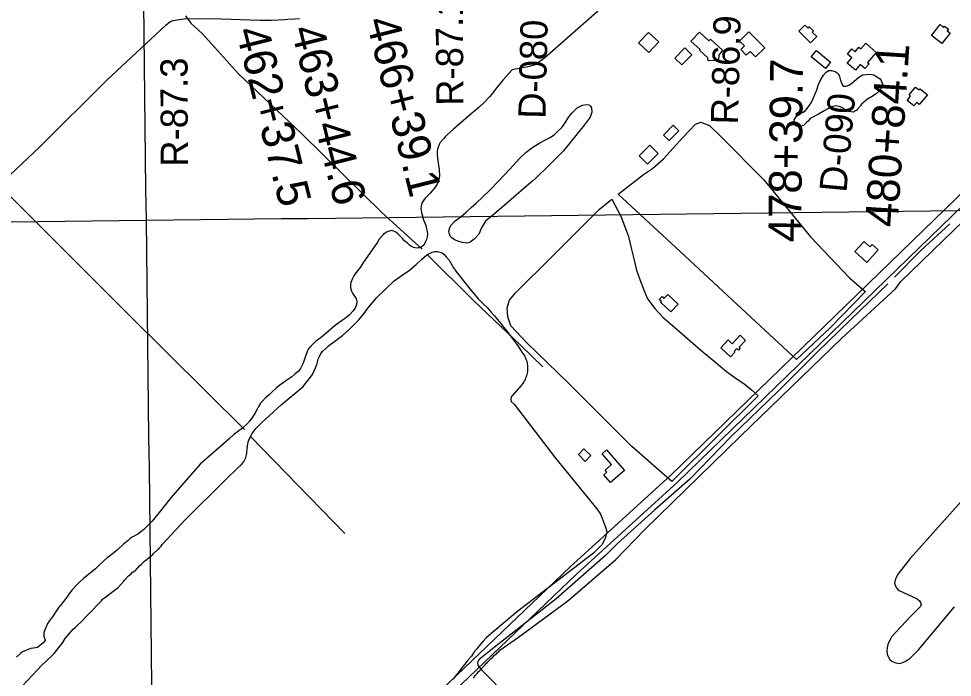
# Model space of a CAD drawing. Extents: x 3704301 to 3742427, y 506229 to 532009.
# Drawn here: x 3718668 to 3721518, y 516437 to 518448 of the extents above; entities that cross this region are included whole.
import ezdxf

# ---------------------------------------------------------------- set-up
doc = ezdxf.new("R2010")
doc.units = 0
for name, color, linetype in [('V-BLDG-OTLN', 7, 'Continuous'), ('V-GRID-MAJR', 7, 'Continuous'), ('V-RIVR-RANG-IDEN', 7, 'Continuous'), ('V-ROAD-CNTR', 7, 'Continuous'), ('V-SITE-VEGE', 7, 'Continuous'), ('V-SURV-IDEN', 7, 'Continuous'), ('V-TOPO-SHOR', 7, 'Continuous')]:
    doc.layers.add(name, color=color, linetype=linetype)

msp = doc.modelspace()

# ---------------------------------------------------------------- linework, layer by layer
at = {"layer": 'V-BLDG-OTLN'}
for points in [[(3720897.4, 518408.119), (3720945.688, 518359.446), (3720917.634, 518331.612), (3720900.835, 518348.547), (3720889.403, 518337.207), (3720872.568, 518354.173), (3720883.756, 518365.271), (3720869.103, 518380.045)], [(3721085.7630000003, 518375.09500000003), (3721049.964, 518410.016), (3721068.208, 518428.716), (3721077.86, 518419.299), (3721081.784, 518423.324), (3721094.252, 518411.161), (3721090.723, 518407.544), (3721104.4, 518394.199)], [(3721511.366, 518404.621), (3721485.936, 518372.517), (3721454.651, 518397.298), (3721480.941, 518430.49), (3721491.875, 518421.829), (3721494.9390000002, 518425.697), (3721506.6040000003, 518416.45900000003), (3721502.681, 518411.503)], [(3720622.0160000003, 518377.278), (3720591.423, 518345.11), (3720560.7320000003, 518374.297), (3720591.327, 518406.467)], [(3720748.271, 518353.814), (3720720.537, 518379.3), (3720746.094, 518407.114), (3720775.059, 518380.498), (3720779.872, 518385.735), (3720816.867, 518351.74), (3720805.308, 518336.642), (3720804.935, 518320.532), (3720773.328, 518319.95300000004), (3720772.4250000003, 518328.683), (3720746.809, 518352.223)], [(3720722.634, 518338.395), (3720692.4220000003, 518307.423), (3720671.109, 518328.212), (3720701.325, 518359.18)], [(3721130.85, 518296.184), (3721087.8850000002, 518332.206), (3721103.794, 518351.179), (3721146.757, 518315.152)], [(3721253.869, 518373.20900000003), (3721286.004, 518345.397), (3721259.509, 518314.786), (3721264.4590000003, 518310.503), (3721251.682, 518295.737), (3721237.467, 518308.042), (3721222.827, 518291.129), (3721197.737, 518312.848), (3721211.4960000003, 518328.745), (3721198.034, 518340.39400000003), (3721211.543, 518356), (3721221.339, 518347.521), (3721233.039, 518361.044), (3721238.931, 518355.951)], [(3721442.1890000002, 518215.81), (3721417.519, 518186.49700000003), (3721410.029, 518192.799), (3721400.889, 518181.936), (3721380.612, 518199), (3721391.187, 518211.569), (3721386.2970000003, 518215.685), (3721406.515, 518239.71), (3721416.9080000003, 518230.961), (3721419.9250000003, 518234.545)], [(3720683.399, 518106.246), (3720654.3680000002, 518076.081), (3720636.792, 518093.00200000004), (3720665.825, 518123.163)], [(3720562.36, 518029.641), (3720594.54, 518062.226), (3720620.165, 518036.92100000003), (3720587.98, 518004.34)], [(3721292.308, 517742.282), (3721257.416, 517704.099), (3721221.224, 517737.17), (3721249.073, 517767.646), (3721266.833, 517751.418), (3721273.886, 517759.114)], [(3720658.884, 517552.815), (3720627.92, 517582.235), (3720630.235, 517584.668), (3720623.785, 517590.791), (3720632.072, 517599.512), (3720638.13, 517593.755), (3720650.035, 517606.286), (3720681.3850000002, 517576.5)], [(3720840.9960000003, 517415.208), (3720811.245, 517443.05), (3720833.669, 517467.00800000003), (3720846.1, 517455.373), (3720870.35, 517481.28500000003), (3720887.15, 517465.558), (3720868.005, 517445.101), (3720871.1410000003, 517442.168), (3720865.546, 517436.19), (3720860.34, 517441.06200000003), (3720851.986, 517432.139), (3720854.572, 517429.716)], [(3720397.6920000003, 517096.34), (3720377.132, 517117.717), (3720393.75, 517134.39400000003), (3720414.519, 517113.726)], [(3720463.06, 517131.167), (3720517.486, 517068.26900000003), (3720475.252, 517031.724), (3720454.6, 517055.591), (3720463.433, 517063.237), (3720458.2800000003, 517069.19), (3720478.005, 517086.25800000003), (3720449.384, 517119.335)]]:
    msp.add_lwpolyline(points, close=True, dxfattribs=at)
at = {"layer": 'V-GRID-MAJR'}
for points in [[(3719130.791, 511775.213), (3719057.661, 517832.646), (3718984.494, 523893.163), (3718911.326, 529953.694), (3718911.289, 529956.764)], [(3708498.534, 517706.704), (3713778.102, 517769.291), (3719057.661, 517832.646), (3724337.211, 517896.76900000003), (3729616.752, 517961.659), (3734896.2830000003, 518027.318), (3740175.804, 518093.744), (3740175.805, 518093.744)]]:
    msp.add_spline(points, degree=3, dxfattribs=at)
at = {"layer": 'V-ROAD-CNTR'}
for points in [[(3722116.242728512, 518493.4049870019), (3722087.704785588, 518445.4430829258), (3721529.767901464, 517899.3831750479), (3720659.197642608, 517054.23286535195), (3720350.231260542, 516773.56942667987), (3719178.2426045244, 515651.810670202), (3719167.758625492, 515640.0046938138), (3719154.93465114, 515618.68773644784), (3719143.0686748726, 515600.69577243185), (3719118.275724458, 515574.26282529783), (3719059.2088425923, 515534.5859046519), (3718950.974059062, 515461.6970504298), (3718934.216092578, 515449.24007534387), (3718918.25012451, 515431.28211125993), (3718903.532153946, 515415.0021438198), (3718853.0392549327, 515333.899306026)], [(3721786.192388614, 518108.37175706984), (3721550.707859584, 517877.90121801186), (3720679.7376015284, 517032.360909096), (3720370.693219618, 516751.6274705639), (3719199.8665612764, 515630.98071186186), (3719192.0345769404, 515622.160729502), (3719180.320600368, 515602.6897684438), (3719166.702627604, 515582.0398097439), (3719137.8276853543, 515551.25687131), (3719075.9508091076, 515509.6919544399), (3718972.1266114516, 515439.7733150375)]]:
    msp.add_lwpolyline(points, dxfattribs=at)
at = {"layer": 'V-SITE-VEGE'}
for points in [[(3720451.555, 518484.479), (3720273.6180000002, 518327.588), (3720244.395, 518307.76300000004), (3720221.9990000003, 518301.273), (3720174.958, 518292.02400000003), (3720146.255, 518260.657), (3720137.58, 518250.477), (3720134.021, 518245.588), (3720127.899, 518237.773), (3720120.924, 518228.559), (3720112.1010000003, 518217.674), (3720105.275, 518209.582), (3720090.4960000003, 518193.13), (3720073.478, 518177.826), (3720060.301, 518167.403), (3720047.964, 518156.414), (3720012.23, 518124.973), (3719995.502, 518110.64900000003), (3719976.3570000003, 518093.534), (3719970.254, 518087.407), (3719965.708, 518082.528), (3719955.044, 518070.115)], [(3718529.615, 517866.21400000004), (3718732.7830000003, 518057.346), (3718937.474, 518260.69800000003), (3719116.799, 518428.435), (3719124.453, 518434.69), (3719131.529, 518439.405), (3719140.001, 518443.261), (3719164.223, 518447.109), (3719172.943, 518447.447), (3719257.7490000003, 518449.17600000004), (3719403.796, 518443.992), (3719439.23, 518443.939), (3719480.733, 518446.357), (3719489.882, 518447.254), (3719511.123, 518448.319), (3719524.765, 518448.61)], [(3719955.044, 518070.115), (3719951.757, 518064.52), (3719946.696, 518049.805), (3719945.7830000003, 518042.50200000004), (3719945.699, 518033.645), (3719946.446, 518023.51300000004), (3719947.485, 518014.223), (3719951.593, 517987.88800000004), (3719952.953, 517968.19), (3719950.133, 517952.609), (3719945.961, 517942.664), (3719937.828, 517930.229), (3719930.582, 517922.282), (3719924.049, 517915.596), (3719913.83, 517905.427), (3719908.718, 517900.131), (3719903.731, 517893.291), (3719900.159, 517887.276), (3719897.989, 517880.831), (3719896.958, 517876.05700000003), (3719896.18, 517868.05100000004), (3719896.418, 517863.55), (3719897.892, 517855.8), (3719899.7970000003, 517849.034), (3719904.294, 517834.368), (3719907.1780000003, 517826.74700000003), (3719910.6, 517817.01300000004), (3719913.457, 517806.86100000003), (3719915.063, 517798.129), (3719915.704, 517791.653), (3719914.7660000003, 517781.82), (3719913.009, 517774.384), (3719909.99, 517767.382), (3719904.829, 517757.025), (3719896.897, 517750.914), (3719891.816, 517748.854), (3719887.45, 517748.05100000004), (3719883.2290000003, 517747.951), (3719878.592, 517748.276), (3719873.126, 517750.015), (3719866.965, 517752.886), (3719861.929, 517755.606), (3719855.656, 517761.57), (3719846.1780000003, 517770.237), (3719838.238, 517778.18700000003), (3719825.291, 517791.667), (3719819.003, 517796.087), (3719812.853, 517799.802), (3719806.396, 517800.99), (3719795.967, 517798.555), (3719788.484, 517795.251), (3719780.4050000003, 517788.43700000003), (3719768.465, 517774.771), (3719763.179, 517766.243), (3719739.518, 517732.57800000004), (3719720.556, 517704.918), (3719709.9960000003, 517688.849), (3719702.4450000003, 517678.376), (3719694.475, 517668.185), (3719690.77, 517663.018), (3719686.756, 517654.619), (3719682.142, 517642.851), (3719680.819, 517637.098), (3719680.61, 517629.65), (3719681.666, 517622.468), (3719683.571, 517615.701), (3719687.032, 517609.901), (3719691.614, 517603.67100000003), (3719695.077, 517598.295), (3719697.844, 517593.488), (3719700.006, 517584.33), (3719699.224, 517575.898), (3719695.179, 517564.691), (3719688.058, 517555.054), (3719678.396, 517544.318), (3719665.217, 517533.615), (3719635.347, 517512.527), (3719591.262, 517475.12), (3719575.6890000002, 517464.02), (3719569.731, 517458.593), (3719559.79, 517448.14), (3719552.827, 517440.333), (3719548.665, 517431.51), (3719542.46, 517414.83900000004), (3719538.2630000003, 517402.224), (3719535.23, 517393.814), (3719528.349, 517379.96), (3719522.086, 517372.005), (3719511.451, 517362.544), (3719501.676, 517354.761), (3719486.81, 517344.079), (3719474.9250000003, 517336.454), (3719464.73, 517328.81700000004), (3719453.536, 517319.78500000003), (3719442.612, 517309.765), (3719432.953, 517299.451), (3719421.6240000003, 517290.83900000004), (3719410.8310000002, 517279.552), (3719406.415, 517273.689), (3719400.56, 517264.324), (3719396.12, 517255.507)], [(3720056.174, 516433.64900000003), (3720058.365, 516436.89900000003), (3720060.0100000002, 516439.608), (3720061.112, 516442.32), (3720067.667, 516448.808), (3720072.046, 516454.219), (3720075.87, 516458.003), (3720086.253, 516468.819), (3720091.719, 516474.768), (3720093.366, 516477.478), (3720099.375, 516483.423), (3720104.29, 516487.744), (3720107.571, 516491.533), (3720110.3030000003, 516494.237), (3720115.218, 516498.558), (3720118.495, 516502.34500000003), (3720121.776, 516505.58900000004), (3720126.685, 516508.825), (3720128.87, 516510.985), (3720133.785, 516515.309), (3720137.068, 516519.63800000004), (3720194.037, 516559.787), (3720344.156, 516670.223), (3720491.245, 516796.749), (3720578.484, 516887.23600000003), (3720871.202, 517173.636), (3721181.437, 517472.73000000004), (3721344.858, 517623.42), (3721361.217, 517645.454), (3721585.147, 517862.387)], [(3718679.861, 516410.891), (3718724.984, 516459.67), (3718737.301, 516472.405), (3718750.66, 516485.158), (3718754.7660000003, 516489.401), (3718769.17, 516502.17100000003), (3718776.3540000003, 516509.599), (3718790.6720000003, 516527.586), (3718802.935, 516543.45), (3718810.0500000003, 516555.056), (3718834.628, 516583.65400000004), (3718839.779, 516587.918), (3718845.935, 516594.283), (3718858.27, 516605.973), (3718878.7970000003, 516627.197), (3718920.875, 516670.705), (3718923.937, 516674.93200000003), (3718930.13, 516679.212), (3718958.991, 516701.617), (3718970.333, 516710.159), (3718988.789, 516730.303), (3718990.825, 516733.47000000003), (3719003.14, 516746.206), (3719012.413, 516753.667), (3719014.447, 516756.833), (3719022.708, 516762.191), (3719024.781, 516763.27), (3719038.105, 516778.11), (3719042.228, 516781.311), (3719052.49, 516791.922), (3719061.764, 516799.385), (3719065.886, 516802.586), (3719069.99, 516806.831), (3719072.065, 516807.908), (3719077.2120000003, 516812.17), (3719079.245, 516815.336), (3719081.316, 516816.416), (3719083.37, 516818.537), (3719085.424, 516820.659), (3719087.49, 516821.738), (3719092.623, 516827.045), (3719094.693, 516828.12), (3719096.7290000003, 516831.288), (3719102.887, 516837.656), (3719106.3340000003, 516842.325), (3719176.517, 516918.152), (3719301.291, 517042.255), (3719337.469, 517076.082), (3719346.843, 517086.115), (3719354.7970000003, 517094.335), (3719361.529, 517107.631), (3719363.719, 517115.905), (3719364.6180000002, 517121.662), (3719365.3140000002, 517135.857), (3719366.227, 517143.16000000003), (3719369.023, 517156.07), (3719372.775, 517166.298), (3719379.789, 517179.45), (3719385.636, 517188.113), (3719393.464, 517198.022), (3719410.0810000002, 517215.44200000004), (3719469.785, 517268.729), (3719535.132, 517324.213), (3719555.184, 517347.927), (3719564.7320000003, 517361.335), (3719569.463, 517370.852), (3719574.071, 517382.34), (3719577.823, 517392.428), (3719582.048, 517407.995), (3719586.072, 517417.096), (3719590.5100000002, 517425.49100000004), (3719596.912, 517433.304), (3719605.5670000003, 517441.37700000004), (3719613.079, 517447.775), (3719622.287, 517455.001), (3719636.449, 517465.552), (3719645.794, 517472.353), (3719656.562, 517481.11), (3719675.711, 517498.504), (3719706.083, 517528.167), (3719724.863, 517551.32800000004), (3719733.985, 517564.179), (3719761.43, 517596.542), (3719814.782, 517647.5), (3719838.992, 517664.847), (3719861.217, 517680.52400000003), (3719881.627, 517697.766), (3719897.798, 517712.518), (3719906.029, 517720.315), (3719913.541, 517726.852), (3719924, 517732.51900000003), (3719930.64, 517735.55), (3719938.25, 517737.586), (3719946.125, 517737.512), (3719953.842, 517735.751), (3719960.704, 517733.014)], [(3719960.704, 517733.014), (3719966.5700000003, 517728.599), (3719973.3880000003, 517721.222), (3719982.006, 517710.59500000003), (3719995.711, 517687.827), (3720002.92, 517676.93), (3720014.307, 517661.77900000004), (3720029.7320000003, 517642.64900000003), (3720040.9820000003, 517627.917), (3720049.186, 517618.27900000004), (3720061.14, 517603.542), (3720071.157, 517592.337), (3720084.8030000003, 517578.286), (3720099.608, 517564.99), (3720109.9050000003, 517553.374), (3720120.0530000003, 517541.62700000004), (3720130.049, 517529.746), (3720139.89, 517517.74100000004), (3720149.573, 517505.607), (3720159.1, 517493.347), (3720168.468, 517480.967), (3720177.676, 517468.468), (3720186.72, 517455.85000000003), (3720195.6, 517443.11600000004), (3720204.312, 517430.26900000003), (3720212.86, 517417.309), (3720214.654, 517413.647), (3720216.256, 517409.902), (3720217.663, 517406.07800000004), (3720218.8710000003, 517402.185), (3720219.877, 517398.234), (3720220.68, 517394.238), (3720221.274, 517390.208), (3720221.659, 517386.151), (3720221.8370000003, 517382.077), (3720221.804, 517378.004), (3720221.56, 517373.935), (3720221.108, 517369.884), (3720220.448, 517365.86100000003), (3720219.582, 517361.882), (3720218.5130000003, 517357.94800000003), (3720217.241, 517354.075), (3720215.773, 517350.27400000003), (3720214.11, 517346.55100000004), (3720212.258, 517342.922), (3720210.22, 517339.393), (3720208.007, 517335.971), (3720205.617, 517332.669), (3720203.063, 517329.493), (3720173.365, 517295.885), (3720172.373, 517294.001), (3720171.593, 517292.017), (3720171.032, 517289.96), (3720170.696, 517287.853), (3720170.592, 517285.723), (3720170.723, 517283.593), (3720171.0810000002, 517281.49), (3720171.669, 517279.44), (3720180.236, 517271.088), (3720306.517, 517105.806), (3720432.666, 516951.436), (3720443.234, 516937.534), (3720449.132, 516923.053), (3720455.575, 516906.499), (3720460.427, 516892.526), (3720463.173, 516880.604), (3720459.7430000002, 516863.929), (3720449.099, 516841.967), (3720422.3910000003, 516816.166), (3720192.1, 516638.481), (3720096.049, 516558.613), (3720093.3140000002, 516555.367), (3720090.036, 516552.123), (3720088.387, 516548.32800000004), (3720086.204, 516546.708), (3720074.1720000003, 516532.641), (3720070.887, 516528.311), (3720065.421, 516522.362), (3720063.782, 516520.74), (3720061.046, 516517.494), (3720059.948, 516515.325), (3720056.668, 516511.536), (3720050.093, 516501.79000000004), (3720041.34, 516490.966), (3720039.7, 516488.799), (3720029.853, 516476.896), (3720023.285, 516468.233), (3720017.815, 516461.74100000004), (3720009.054, 516449.83), (3720002.4960000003, 516442.254), (3719994.281, 516430.886)], [(3719396.12, 517255.507), (3719389.968, 517244.458), (3719382.11, 517231.314), (3719373.279, 517219.585), (3719364.325, 517209.406), (3719351.2770000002, 517197.716), (3719336.409, 517186.61), (3719324.798, 517178.14400000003), (3719310.608, 517164.639), (3719222.415, 517087.294), (3719158.4620000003, 517015.907), (3719132.575, 516984.93700000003), (3719108.536, 516955.639), (3719075.5160000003, 516913.767), (3719050.239, 516887.713), (3719031.685, 516873.547), (3719012.671, 516863.29600000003), (3719009.558, 516862.201), (3719002.3740000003, 516854.773), (3718988.978, 516844.109), (3718968.418, 516824.972), (3718944.7060000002, 516806.831), (3718938.531, 516801.504), (3718928.234, 516792.98000000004), (3718911.795, 516777.045), (3718902.54, 516768.542), (3718865.452, 516738.688), (3718855.1720000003, 516729.12), (3718845.935, 516719.568), (3718830.557, 516702.608), (3718828.521, 516699.44), (3718821.355, 516690.97000000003), (3718815.25, 516681.471), (3718794.809, 516655.027), (3718790.703, 516650.784), (3718776.438, 516629.66500000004), (3718773.395, 516624.393), (3718764.193, 516612.756), (3718760.105, 516607.466), (3718759.098, 516605.363), (3718755.024, 516599.031), (3718752.032, 516590.628), (3718749.024, 516583.26900000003), (3718745.005, 516573.806), (3718744.188, 516560.219), (3718747.424, 516554.01), (3718748.52, 516550.897), (3718748.555, 516548.808), (3718742.398, 516542.44200000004), (3718724.896, 516527.533), (3718719.696, 516526.403), (3718713.452, 516525.254), (3718705.1, 516525.11600000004), (3718703.0300000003, 516524.03500000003), (3718698.872, 516522.923), (3718679.181, 516514.242), (3718674.032, 516509.98000000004), (3718661.699, 516498.29000000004)], [(3721640.6070000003, 517080.28), (3721389.399, 516799.593)], [(3721389.399, 516799.593), (3721353.4080000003, 516752.952), (3721345.181, 516737.474), (3721342.4, 516724.297), (3721343.5300000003, 516717.69800000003), (3721346.983, 516710.696), (3721352.003, 516705.238), (3721355.866, 516702.115), (3721411.217, 516676.226), (3721418.17, 516670.373), (3721421.6350000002, 516665.31), (3721423.157, 516659.097), (3721420.799, 516653.288), (3721390.38, 516622.403), (3721332.647, 516560.618), (3721321.662, 516536.62), (3721319.671, 516526.542), (3721318.467, 516518.788), (3721319.575, 516507.53), (3721322.254, 516500.145), (3721328.029, 516491.58), (3721333.434, 516486.12200000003), (3721337.69, 516483.773), (3721346.211, 516480.626), (3721355.9020000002, 516479.413), (3721364.058, 516480.925), (3721374.941, 516484.748), (3721390.122, 516494.759), (3721415.475, 516521.012), (3721525.548, 516651.982)]]:
    msp.add_lwpolyline(points, dxfattribs=at)
for points in [[(3721037.3910000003, 518125.07300000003), (3721035.546, 518132.082), (3721036.038, 518139.706), (3721043.503, 518152.10500000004), (3721051.043, 518158.056), (3721062.703, 518162.892), (3721069.676, 518167.664), (3721075.4620000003, 518173.59500000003), (3721086.9590000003, 518191.318), (3721094.387, 518206.643), (3721104.631, 518230.795), (3721109.704, 518247.265), (3721116.544, 518262.586), (3721125.173, 518275.585), (3721133.258, 518285.059), (3721140.23, 518289.835), (3721149.6010000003, 518289.952), (3721160.779, 518286.575), (3721169.6410000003, 518280.826), (3721173.858, 518271.501), (3721177.526, 518259.242), (3721183.559, 518245.256), (3721187.696, 518242.37700000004), (3721194.733, 518241.87700000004), (3721202.315, 518244.902), (3721210.451, 518250.276), (3721233.0670000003, 518269.308), (3721245.284, 518276.49), (3721255.815, 518277.795), (3721268.688, 518279.126), (3721278.676, 518276.906), (3721287.538, 518271.155), (3721298.171, 518264.25800000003), (3721299.965, 518261.349), (3721302.9760000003, 518254.941), (3721304.813, 518248.51900000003), (3721302.599, 518237.945), (3721296.85, 518229.083), (3721286.4280000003, 518218.993), (3721271.895, 518209.43700000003), (3721259.681, 518202.25200000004), (3721248.0670000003, 518193.903), (3721241.116, 518187.371), (3721237.667, 518182.05700000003), (3721229.002, 518171.989), (3721225.531, 518168.43), (3721219.708, 518165.427), (3721216.221, 518163.041), (3721209.186, 518163.539), (3721202.132, 518165.208), (3721192.701, 518169.777), (3721185.611, 518174.379), (3721180.889, 518177.248), (3721172.649, 518180.077), (3721167.947, 518181.191), (3721162.661, 518182.297), (3721153.308, 518180.423), (3721145.151, 518176.806), (3721129.435, 518168.409), (3721110.247, 518156.451), (3721103.839, 518153.436), (3721092.186, 518148.021), (3721084.628, 518143.237), (3721078.849, 518136.722), (3721073.055, 518131.375), (3721068.427, 518126.632), (3721063.79, 518122.472), (3721057.376, 518120.048), (3721052.702, 518118.819), (3721046.251, 518119.325), (3721040.949, 518121.602), (3721038.583, 518123.331)], [(3721252.9390000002, 517615.189), (3721145.685, 517504.181), (3721042.56, 517407.808), (3720931.6780000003, 517509.852), (3720673.998, 517749.91000000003), (3720498.376, 517911.979), (3720575.903, 517972.69800000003), (3720603.228, 517990.71), (3720636.1210000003, 518020.746), (3720695.605, 518085.938), (3720734.605, 518126.44800000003), (3720750.645, 518132.364), (3720776.759, 518122.292), (3720813.582, 518086.884), (3720943.075, 517955.952), (3721085.577, 517782.03500000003), (3721204.078, 517657.204), (3721249.796, 517617.229)], [(3720926.007, 517296.625), (3720804.1040000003, 517176.636), (3720662.1010000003, 517034.853), (3720638.764, 517055.542), (3720539.973, 517141.63800000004), (3720345.241, 517335.696), (3720218.9760000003, 517457.83900000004), (3720170.506, 517510.254), (3720161.841, 517538.215), (3720159.426, 517565.21400000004), (3720166.42, 517588.172), (3720184.842, 517611.271), (3720297.799, 517723.389), (3720441.032, 517867.066), (3720479.078, 517896.865), (3720506.748, 517845.229), (3720520.7260000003, 517807.977), (3720529.35, 517783.135), (3720539.197, 517743.754), (3720546.8850000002, 517710.585), (3720554.536, 517680.53), (3720564.252, 517651.543), (3720577.1520000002, 517617.39900000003), (3720587.855, 517592.581), (3720610.058, 517562.711), (3720635.34, 517535.995), (3720678.4220000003, 517499.106), (3720719.413, 517463.229), (3720757.256, 517429.392), (3720789.8000000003, 517403.811), (3720828.671, 517371.026), (3720861.19, 517347.522), (3720882.147, 517334.265), (3720904.2060000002, 517315.829)]]:
    msp.add_lwpolyline(points, close=True, dxfattribs=at)
at = {"layer": 'V-TOPO-SHOR'}
msp.add_line((3719376.177, 517171.234), (3719663.964, 516876.418), dxfattribs=at)
for points in [[(3719177.404, 518457.251), (3719193.358, 518434.92100000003), (3719229.372, 518401.887), (3719338.756, 518280.42600000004), (3719533.164, 518095.945), (3719778.115, 517855.403), (3719900.239, 517744.461)], [(3720232.894, 517949.347), (3720164.409, 517890.424), (3720120.889, 517852.341), (3720093.599, 517829.713), (3720080.9450000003, 517809.612), (3720072.382, 517790.735), (3720058.494, 517775.31200000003), (3720046.294, 517765.77400000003), (3720035.774, 517762.71), (3720022.843, 517764.896), (3720011.663, 517767.689), (3719998.687, 517773.395), (3719990.411, 517778.57), (3719985.059, 517784.37), (3719983.2260000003, 517790.213), (3719981.365, 517798.401), (3719983.007, 517807.80700000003), (3719987.591, 517816.663), (3720000.9050000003, 517830.907), (3720017.768, 517842.849), (3720034.6, 517857.136), (3720049.676, 517871.402), (3720064.169, 517885.072), (3720084.477, 517902.923), (3720105.916, 517924.306), (3720132.558, 517951.62), (3720150.515, 517970.027), (3720166.719, 517987.827), (3720178.2800000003, 518001.46), (3720195.649, 518019.86100000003), (3720217.681, 518040.66500000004), (3720238.018, 518056.168), (3720258.971, 518069.335), (3720276.457, 518078.35000000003), (3720290.447, 518085.563), (3720303.818, 518095.115), (3720314.251, 518105.216), (3720325.842, 518116.505), (3720336.2260000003, 518130.712), (3720347.727, 518149.039), (3720357.554, 518160.893), (3720373.198, 518176.33900000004), (3720389.5270000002, 518184.166), (3720400.062, 518186.059), (3720409.452, 518185.588), (3720413.616, 518180.947), (3720416.614, 518175.704), (3720417.947, 518162.818), (3720412.858, 518147.501), (3720394.389, 518123.222), (3720331.423, 518045.011), (3720283.3340000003, 517996.901), (3720247.981, 517962.44), (3720236.969, 517951.745), (3720232.894, 517949.347)], [(3718613.165, 517935.193), (3719001.931, 517545.815), (3719357.216, 517193.594)], [(3721510.666, 517821.928), (3721422.7660000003, 517740.53500000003), (3721341.538, 517658.512)], [(3719914.6040000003, 517727.925), (3720057.716, 517586.11600000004), (3720200.021, 517451.322), (3720267.739, 517384.70900000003)], [(3721321.934, 517638.819), (3721207.207, 517528.534), (3721104.3710000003, 517429.097), (3720986.392, 517311.145), (3720843.2490000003, 517172.18200000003), (3720716.558, 517041.702), (3720610.095, 516948.727), (3720496.662, 516845.612), (3720459.272, 516809.076)], [(3720459.272, 516809.076), (3720308.7830000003, 516676.609), (3720119.59, 516528.006)], [(3720119.59, 516528.006), (3720073.85, 516491.251), (3720070.713, 516486.594), (3720069.537, 516485.041), (3720069.128, 516481.152), (3720070.252, 516472.579), (3720077.6, 516462.808), (3720356.114, 516181.462), (3720635.83, 515906.727), (3720827.586, 515715.368), (3721078.585, 515459.466), (3721346.254, 515189.85500000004), (3721580.609, 514952.728)]]:
    msp.add_lwpolyline(points, dxfattribs=at)

# ---------------------------------------------------------------- texts
at = {"layer": 'V-RIVR-RANG-IDEN'}
for s, height, rotation, p in [('R-87.1', 82.999998, 90.3815690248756, (3720025.93, 518182.677)), ('D-080', 82.99999999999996, 88.65332571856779, (3720276.2087967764, 518142.0601897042)), ('R-86.9', 82.99999799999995, 88.51977512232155, (3720863.8570000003, 518124.54000000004)), ('R-87.3', 82.99999799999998, 90.24681097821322, (3719184.791, 517996.592)), ('D-090', 83, 84.74132571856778, (3721194.9345001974, 517915.65737059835))]:
    msp.add_text(s, height=height, rotation=rotation, dxfattribs=at).set_placement(p)
at = {"layer": 'V-SURV-IDEN'}
for s, height, rotation, p in [('466+39.1', 100.00000000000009, 283.99317596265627, (3719728.190037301, 518442.5427876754)), ('462+37.5', 100.00000000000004, 284.073446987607, (3719330.2838581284, 518411.8767059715)), ('463+44.6', 99.99999999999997, 283.8869688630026, (3719499.2886506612, 518416.24782602)), ('480+84.1', 100, 86.27611112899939, (3721351.1835644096, 517809.84040857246)), ('478+39.7', 100, 89.40222223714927, (3721056.657708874, 517764.83058682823))]:
    msp.add_text(s, height=height, rotation=rotation, dxfattribs=at).set_placement(p)

doc.saveas('drawing.dxf')
